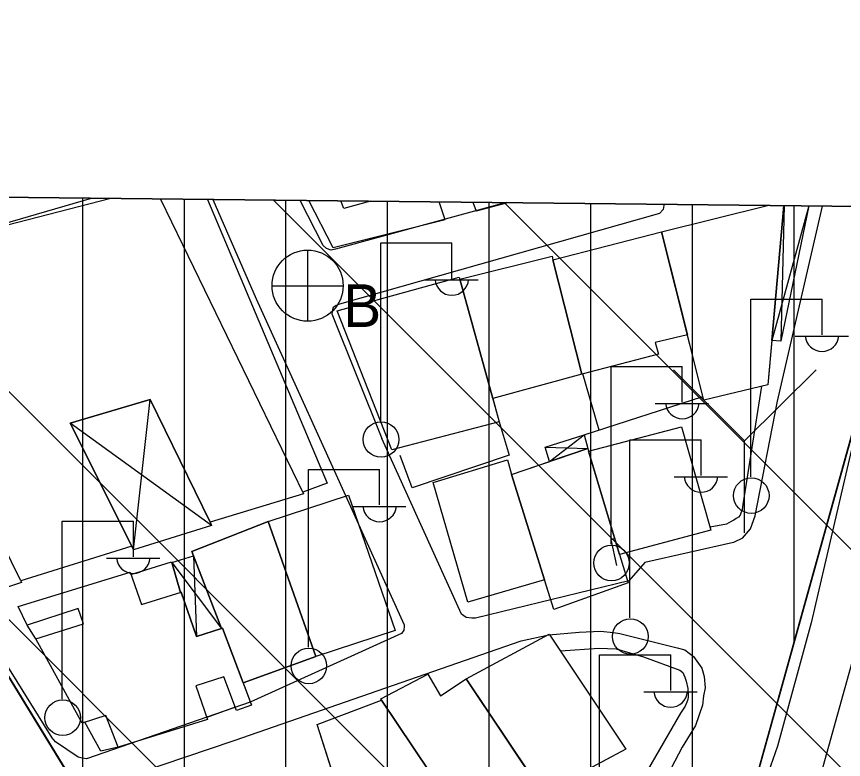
# Model space of a CAD drawing. Extents: x 417995 to 421451, y 4454518 to 4458015.
# Drawn here: x 420852.1 to 420933.5, y 4457724.9 to 4457798 of the extents above; entities that cross this region are included whole.
import ezdxf

# ---------------------------------------------------------------- set-up
doc = ezdxf.new("R2010")
doc.units = 0
for name, color, linetype in [('ADAKENARI', 7, 'Continuous'), ('B_Mesken', 7, 'Continuous'), ('B_Sundurma', 7, 'Continuous'), ('B_Teras', 7, 'Continuous'), ('KALDIRIM', 7, 'Continuous'), ('O_Park_Bahce', 7, 'Continuous'), ('PAFTALAMA', 7, 'Continuous'), ('PL_KON_MEV_250', 7, 'Continuous'), ('S_Elektrik_Diregi', 7, 'Continuous'), ('S_Rogar_Kapagi_Buski', 7, 'Continuous'), ('S_Yangin_Vanasi', 7, 'Continuous'), ('Sinir_Duvar_tek_tarafa_ait', 7, 'Continuous'), ('Sinir_Tel_bir_taraf', 7, 'Continuous'), ('SN_TR_SIVILASMA', 7, 'Continuous'), ('TR_ORTAYOGUNKONUT', 7, 'Continuous'), ('Y_Lejant', 7, 'Continuous'), ('Yol_Kaldirim_kenari_bordurtasi', 7, 'Continuous'), ('Yol_Sose', 7, 'Continuous')]:
    doc.layers.add(name, color=color, linetype=linetype)

msp = doc.modelspace()

# ---------------------------------------------------------------- linework, layer by layer
at = {"layer": 'ADAKENARI'}
for p, q in [((420911.206, 4457635.189), (420822.228, 4457780.526)), ((420940.525, 4457779.276), (420918.06, 4457698.622))]:
    msp.add_line(p, q, dxfattribs=at)
at = {"layer": 'B_Mesken'}
for points in [[(420870.87, 4457780.01), (420882.636, 4457752.112), (420880.259, 4457751.203), (420880.328, 4457751.061), (420871.133, 4457748.261), (420865.232, 4457760.332), (420865.226, 4457760.338), (420857.357, 4457757.996), (420863.425, 4457745.905), (420852.504, 4457742.473), (420852.564, 4457742.32), (420850.999, 4457741.804), (420844.3, 4457753.487), (420843.926, 4457753.302), (420832.66, 4457772.871), (420837.035, 4457773.878), (420861.234, 4457780.112)], [(420870.87, 4457780.01), (420882.636, 4457752.112), (420880.259, 4457751.203), (420880.328, 4457751.061), (420871.134, 4457748.261), (420865.232, 4457760.332), (420865.226, 4457760.337), (420857.357, 4457757.996), (420863.425, 4457745.905), (420852.504, 4457742.473), (420852.564, 4457742.32), (420850.999, 4457741.804), (420844.3, 4457753.487), (420843.926, 4457753.302), (420832.66, 4457772.871), (420837.035, 4457773.878), (420861.234, 4457780.112)], [(420927.598, 4457779.41), (420926.006, 4457761.777), (420919.726, 4457760.248), (420915.538, 4457776.822), (420925.98, 4457779.428)], [(420927.598, 4457779.41), (420926.401, 4457766.147), (420926.006, 4457761.778), (420919.726, 4457760.248), (420918.095, 4457766.703), (420915.538, 4457776.822), (420925.979, 4457779.428)]]:
    msp.add_lwpolyline(points, dxfattribs=at)
for points in [[(420918.095, 4457766.703), (420914.941, 4457765.954), (420915.249, 4457764.803), (420907.717, 4457762.836), (420904.859, 4457774.076), (420915.538, 4457776.822)], [(420918.095, 4457766.703), (420914.941, 4457765.954), (420915.249, 4457764.803), (420907.717, 4457762.836), (420904.859, 4457774.076), (420915.538, 4457776.822)], [(420907.717, 4457762.836), (420898.938, 4457760.418), (420895.69, 4457772.165), (420904.801, 4457774.425), (420904.859, 4457774.076)], [(420907.717, 4457762.836), (420898.938, 4457760.418), (420895.69, 4457772.165), (420904.801, 4457774.425), (420904.859, 4457774.076)], [(420899.573, 4457758.119), (420889.013, 4457755.379), (420883.618, 4457769.067), (420895.638, 4457772.352)], [(420895.69, 4457772.165), (420898.938, 4457760.418), (420899.573, 4457758.119), (420889.013, 4457755.379), (420883.618, 4457769.067), (420895.638, 4457772.352)], [(420917.518, 4457757.631), (420920.415, 4457747.456), (420911.413, 4457745.091), (420908.356, 4457755.254)], [(420917.518, 4457757.631), (420920.415, 4457747.456), (420911.413, 4457745.091), (420908.356, 4457755.254)], [(420911.413, 4457745.091), (420912.266, 4457742.283), (420904.948, 4457739.681), (420900.8, 4457752.962), (420908.285, 4457755.5), (420908.356, 4457755.254)], [(420908.356, 4457755.254), (420911.413, 4457745.091), (420912.266, 4457742.283), (420904.948, 4457739.681), (420904.04, 4457742.589), (420900.8, 4457752.962), (420904.534, 4457754.228), (420908.285, 4457755.5)], [(420904.04, 4457742.589), (420896.489, 4457740.388), (420893.079, 4457752.162), (420900.378, 4457754.388), (420900.8, 4457752.962)], [(420904.04, 4457742.589), (420896.489, 4457740.388), (420893.079, 4457752.162), (420900.378, 4457754.388), (420900.8, 4457752.962)], [(420876.855, 4457748.335), (420884.735, 4457750.929), (420889.337, 4457737.612), (420881.533, 4457735.04)], [(420876.856, 4457748.335), (420884.735, 4457750.929), (420889.337, 4457737.612), (420881.533, 4457735.04)], [(420874.367, 4457732.439), (420881.533, 4457735.04), (420876.855, 4457748.335), (420869.332, 4457745.384), (420872.255, 4457737.806), (420872.342, 4457737.834)], [(420881.533, 4457735.04), (420874.367, 4457732.44), (420872.342, 4457737.834), (420872.255, 4457737.806), (420869.495, 4457744.962), (420869.332, 4457745.384), (420876.856, 4457748.335)], [(420867.353, 4457744.28), (420868.199, 4457741.336), (420868.294, 4457741.364), (420869.789, 4457737.024), (420872.255, 4457737.806), (420872.342, 4457737.834), (420874.367, 4457732.44), (420875.188, 4457730.252), (420873.717, 4457729.712), (420873.59, 4457730.052), (420870.805, 4457729.027), (420870.869, 4457728.841), (420862.093, 4457726.121), (420860.363, 4457725.735), (420858.809, 4457728.572), (420858.529, 4457728.48), (420853.968, 4457736.781), (420853.107, 4457738.133), (420852.243, 4457739.967), (420863.252, 4457743.323), (420863.33, 4457743.103), (420867.333, 4457744.351)], [(420863.33, 4457743.103), (420867.333, 4457744.351), (420868.199, 4457741.336), (420868.293, 4457741.364), (420869.789, 4457737.024), (420872.342, 4457737.834), (420875.188, 4457730.252), (420873.716, 4457729.712), (420873.59, 4457730.051), (420870.805, 4457729.027), (420870.869, 4457728.841), (420862.093, 4457726.121), (420860.363, 4457725.735), (420858.808, 4457728.572), (420858.529, 4457728.48), (420853.968, 4457736.781), (420853.107, 4457738.133), (420852.244, 4457739.967), (420863.252, 4457743.323)], [(420904.504, 4457737.251), (420912.032, 4457725.907), (420903.883, 4457721.556), (420896.329, 4457732.846)], [(420905.894, 4457722.629), (420904.033, 4457721.635), (420903.884, 4457721.556), (420902.581, 4457723.502), (420896.329, 4457732.846), (420904.504, 4457737.251), (420912.032, 4457725.907)], [(420903.883, 4457721.556), (420899.549, 4457718.626), (420898.342, 4457720.613), (420895.911, 4457718.957), (420887.919, 4457730.882), (420892.552, 4457733.294), (420893.812, 4457731.165), (420896.329, 4457732.846), (420902.581, 4457723.502)], [(420896.329, 4457732.846), (420902.581, 4457723.502), (420903.884, 4457721.556), (420903.031, 4457720.98), (420899.549, 4457718.626), (420898.342, 4457720.613), (420895.911, 4457718.957), (420888.004, 4457730.755), (420887.919, 4457730.882), (420892.551, 4457733.294), (420893.812, 4457731.165)], [(420895.911, 4457718.957), (420885.979, 4457714.766), (420881.655, 4457728.347), (420888.004, 4457730.755)], [(420895.911, 4457718.957), (420885.979, 4457714.766), (420884.145, 4457720.525), (420882.765, 4457724.861), (420881.655, 4457728.347), (420888.004, 4457730.755)]]:
    msp.add_lwpolyline(points, close=True, dxfattribs=at)
at = {"layer": 'B_Sundurma'}
for p, q in [((420930.049, 4457779.375), (420926.4, 4457766.147)), ((420927.611, 4457779.41), (420927.285, 4457766.068)), ((420863.577, 4457745.539), (420865.232, 4457760.332)), ((420871.259, 4457747.924), (420857.357, 4457757.996)), ((420904.534, 4457754.228), (420907.925, 4457756.84)), ((420904.095, 4457755.633), (420908.285, 4457755.5)), ((420869.495, 4457744.962), (420869.789, 4457737.024)), ((420867.353, 4457744.28), (420872.255, 4457737.806))]:
    msp.add_line(p, q, dxfattribs=at)
for points in [[(420929.934, 4457779.386), (420930.049, 4457779.375), (420927.285, 4457766.068), (420926.4, 4457766.147), (420927.598, 4457779.41)], [(420929.934, 4457779.386), (420930.049, 4457779.375), (420927.285, 4457766.068), (420926.401, 4457766.147), (420927.598, 4457779.41)]]:
    msp.add_lwpolyline(points, dxfattribs=at)
for points in [[(420871.133, 4457748.261), (420871.259, 4457747.924), (420863.577, 4457745.539), (420863.425, 4457745.905), (420857.357, 4457757.996), (420865.232, 4457760.332)], [(420871.134, 4457748.261), (420871.259, 4457747.924), (420863.577, 4457745.539), (420863.425, 4457745.905), (420857.357, 4457757.996), (420865.232, 4457760.332)], [(420904.534, 4457754.228), (420904.095, 4457755.633), (420907.925, 4457756.84), (420908.285, 4457755.5)], [(420904.534, 4457754.228), (420904.095, 4457755.633), (420907.925, 4457756.84), (420908.285, 4457755.5)], [(420867.353, 4457744.28), (420869.495, 4457744.962), (420872.255, 4457737.806), (420869.789, 4457737.024), (420868.293, 4457741.364), (420868.199, 4457741.336)], [(420872.255, 4457737.806), (420869.789, 4457737.024), (420868.294, 4457741.364), (420868.199, 4457741.336), (420867.353, 4457744.28), (420869.495, 4457744.962)]]:
    msp.add_lwpolyline(points, close=True, dxfattribs=at)
at = {"layer": 'B_Teras'}
msp.add_lwpolyline([(420866.228, 4457780.059), (420880.328, 4457751.061), (420871.133, 4457748.261), (420865.232, 4457760.332), (420857.357, 4457757.996), (420863.425, 4457745.905), (420852.504, 4457742.473), (420837.035, 4457773.878), (420861.234, 4457780.112)], dxfattribs=at)
for points in [[(420868.293, 4457741.364), (420869.789, 4457737.024), (420872.342, 4457737.834), (420875.188, 4457730.252), (420873.716, 4457729.712), (420872.479, 4457733.029), (420869.728, 4457732.154), (420870.869, 4457728.841), (420862.093, 4457726.121), (420860.867, 4457729.246), (420858.529, 4457728.48), (420853.968, 4457736.781), (420858.667, 4457738.264), (420858.143, 4457739.778), (420853.107, 4457738.133), (420852.244, 4457739.967), (420863.252, 4457743.323), (420864.371, 4457740.171)], [(420902.581, 4457723.502), (420895.911, 4457718.957), (420887.919, 4457730.882), (420892.552, 4457733.294), (420893.812, 4457731.165), (420896.329, 4457732.846)]]:
    msp.add_lwpolyline(points, close=True, dxfattribs=at)
at = {"layer": 'KALDIRIM'}
msp.add_line((420946.735, 4457779.21), (420923.84, 4457697.012), dxfattribs=at)
at = {"layer": 'O_Park_Bahce'}
for points in [[(420886.899, 4457779.841), (420884.302, 4457779.115), (420884.004, 4457779.871)], [(420894.271, 4457778.018), (420893.674, 4457779.769)], [(420896.992, 4457779.734), (420897.304, 4457778.847)]]:
    msp.add_lwpolyline(points, dxfattribs=at)
at = {"layer": 'PAFTALAMA'}
msp.add_line((421295.361, 4457775.524), (419168.177, 4457798.015), dxfattribs=at)
at = {"layer": 'PL_KON_MEV_250'}
for p, q in [((420940.525, 4457779.276), (420822.228, 4457780.526)), ((420918.06, 4457698.622), (420940.525, 4457779.276))]:
    msp.add_line(p, q, dxfattribs=at)
msp.add_lwpolyline([(420822.228, 4457780.526), (420911.206, 4457635.189), (420913.817, 4457635.925), (420913.817, 4457667.572)], dxfattribs=at)
at = {"layer": 'S_Elektrik_Diregi'}
for p, q in [((420887.912, 4457758.234), (420887.912, 4457775.734)), ((420887.912, 4457775.734), (420894.912, 4457775.734)), ((420894.912, 4457772.234), (420894.912, 4457775.734)), ((420892.252, 4457772.094), (420897.502, 4457772.094)), ((420924.347, 4457752.709), (420924.347, 4457770.209)), ((420924.347, 4457770.209), (420931.347, 4457770.209)), ((420931.347, 4457766.709), (420931.347, 4457770.209)), ((420928.687, 4457766.569), (420933.937, 4457766.569)), ((420910.596, 4457746.079), (420910.596, 4457763.579)), ((420910.596, 4457763.579), (420917.596, 4457763.579)), ((420917.596, 4457760.079), (420917.596, 4457763.579)), ((420914.936, 4457759.939), (420920.186, 4457759.939)), ((420912.443, 4457738.846), (420912.443, 4457756.346)), ((420912.443, 4457756.346), (420919.443, 4457756.346)), ((420919.443, 4457752.846), (420919.443, 4457756.346)), ((420880.806, 4457735.948), (420880.806, 4457753.448)), ((420880.806, 4457753.448), (420887.806, 4457753.448)), ((420887.806, 4457749.948), (420887.806, 4457753.448)), ((420916.783, 4457752.706), (420922.033, 4457752.706)), ((420885.146, 4457749.808), (420890.396, 4457749.808)), ((420856.575, 4457730.854), (420856.575, 4457748.355)), ((420856.575, 4457748.355), (420863.575, 4457748.355)), ((420863.575, 4457744.855), (420863.575, 4457748.355)), ((420860.915, 4457744.715), (420866.165, 4457744.715)), ((420909.456, 4457717.692), (420909.456, 4457735.192)), ((420909.456, 4457735.192), (420916.456, 4457735.192)), ((420916.456, 4457731.692), (420916.456, 4457735.192)), ((420913.796, 4457731.552), (420919.046, 4457731.552))]:
    msp.add_line(p, q, dxfattribs=at)
for centre in [(420887.948, 4457756.398), (420924.383, 4457750.873), (420910.632, 4457744.244), (420912.479, 4457737.011), (420880.842, 4457734.113), (420856.611, 4457729.019)]:
    msp.add_circle(centre, 1.75, dxfattribs=at)
for centre in [(420894.913, 4457772.247), (420931.348, 4457766.721), (420917.597, 4457760.092), (420919.443, 4457752.859), (420887.806, 4457749.961), (420863.576, 4457744.867), (420916.456, 4457731.705)]:
    msp.add_arc(centre, 1.658, 184.83843, 355.14641, dxfattribs=at)
at = {"layer": 'S_Rogar_Kapagi_Buski'}
for p, q in [((420880.72, 4457775.031), (420880.72, 4457768.031)), ((420877.22, 4457771.531), (420884.22, 4457771.531))]:
    msp.add_line(p, q, dxfattribs=at)
msp.add_circle((420880.72, 4457771.531), 3.5, dxfattribs=at)
at = {"layer": 'S_Yangin_Vanasi'}
for p, q in [((420923.724, 4457756.264), (420916.724, 4457763.264)), ((420923.724, 4457756.264), (420930.759, 4457763.264)), ((420923.724, 4457747.199), (420923.724, 4457756.264))]:
    msp.add_line(p, q, dxfattribs=at)
at = {"layer": 'Sinir_Duvar_tek_tarafa_ait'}
for points in [[(420894.271, 4457778.018), (420883.249, 4457775.24), (420880.826, 4457779.905)], [(420900.393, 4457779.698), (420897.304, 4457778.847)], [(420909.421, 4457757.326), (420907.807, 4457762.86)], [(420907.925, 4457756.84), (420919.627, 4457760.639)], [(420899.573, 4457758.119), (420900.545, 4457754.836), (420891.004, 4457751.642), (420889.835, 4457754.834)], [(420911.086, 4457735.78), (420913.785, 4457735.022), (420917.358, 4457733.695), (420917.64, 4457733.46), (420917.852, 4457733.009), (420917.978, 4457732.623), (420918.128, 4457731.876), (420918.165, 4457731.058), (420918.124, 4457730.795), (420918.05, 4457730.531), (420917.891, 4457730.148), (420917.406, 4457729.472), (420912.086, 4457720.225), (420910.374, 4457717.035), (420908.909, 4457715.644), (420906.169, 4457713.459)]]:
    msp.add_lwpolyline(points, dxfattribs=at)
at = {"layer": 'Sinir_Tel_bir_taraf'}
msp.add_lwpolyline([(420905.611, 4457735.583), (420909.384, 4457735.87), (420911.086, 4457735.78)], dxfattribs=at)
at = {"layer": 'SN_TR_SIVILASMA'}
for p, q in [((421290.397, 4457299.571), (420809.305, 4457780.663)), ((421290.629, 4457321.79), (420831.996, 4457780.423)), ((421291.092, 4457366.228), (420877.377, 4457779.943)), ((421291.324, 4457388.447), (420900.067, 4457779.703))]:
    msp.add_line(p, q, dxfattribs=at)
at = {"layer": 'TR_ORTAYOGUNKONUT'}
for p, q in [((420858.591, 4457721.132), (420858.591, 4457780.142)), ((420868.591, 4457704.798), (420868.591, 4457780.036)), ((420878.591, 4457688.464), (420878.591, 4457779.931)), ((420888.591, 4457672.129), (420888.591, 4457779.825)), ((420898.591, 4457655.795), (420898.591, 4457779.719)), ((420908.591, 4457639.461), (420908.591, 4457779.613)), ((420918.591, 4457700.526), (420918.591, 4457779.508)), ((420928.591, 4457736.428), (420928.591, 4457779.402))]:
    msp.add_line(p, q, dxfattribs=at)
for points in [[(420822.228, 4457780.526), (420911.206, 4457635.189), (420913.817, 4457635.925), (420913.817, 4457667.572)], [(420918.06, 4457698.622), (420940.525, 4457779.276)]]:
    msp.add_lwpolyline(points, dxfattribs=at)
at = {"layer": 'Y_Lejant'}
msp.add_lwpolyline([(419168.178, 4457798.013), (421295.363, 4457775.522), (421266.409, 4454999.402), (419138.442, 4455021.89)], close=True, dxfattribs=at)
at = {"layer": 'Yol_Kaldirim_kenari_bordurtasi'}
for points in [[(420925.393, 4457761.628), (420923.544, 4457749.989), (420923.483, 4457749.499), (420923.446, 4457749.391), (420923.372, 4457749.138), (420923.287, 4457748.949), (420923.116, 4457748.754), (420922.891, 4457748.608), (420922.655, 4457748.466), (420922.404, 4457748.325), (420921.948, 4457748.074), (420920.322, 4457747.781)], [(420911.158, 4457743.985), (420910.588, 4457746.562), (420910.931, 4457746.662)]]:
    msp.add_lwpolyline(points, dxfattribs=at)
at = {"layer": 'Yol_Sose'}
for points in [[(420880.457, 4457759.715), (420890.224, 4457738.15), (420890.225, 4457738.016), (420890.184, 4457737.639), (420889.949, 4457737.309), (420875.072, 4457730.541), (420858.96, 4457724.955), (420858.529, 4457725.033), (420858.146, 4457725.149), (420855.925, 4457726.653), (420855.567, 4457727.039), (420844.293, 4457745.143), (420830.63, 4457768.337), (420830.591, 4457768.671), (420830.534, 4457769.203), (420830.552, 4457769.661), (420830.614, 4457770.038), (420830.725, 4457770.378), (420830.981, 4457770.821), (420831.195, 4457771.102), (420831.6, 4457771.643), (420832.044, 4457772.163), (420859.461, 4457780.131)], [(420871.392, 4457780.005), (420875.667, 4457770.237)], [(420900.253, 4457779.7), (420883.47, 4457775.138), (420883.054, 4457775.039), (420882.58, 4457775.181), (420882.263, 4457775.493), (420879.999, 4457779.914)], [(420915.781, 4457779.535), (420915.784, 4457779.419), (420915.708, 4457779.03), (420915.349, 4457778.625), (420883.875, 4457769.71), (420883.545, 4457769.587), (420883.235, 4457769.377), (420883.164, 4457769.162), (420883.11, 4457768.772), (420888.033, 4457756.5)], [(420923.526, 4457746.671), (420924.319, 4457747.615), (420924.763, 4457748.898), (420926.958, 4457760.177), (420931.391, 4457779.37)], [(420875.667, 4457770.237), (420880.457, 4457759.715)], [(420934.672, 4457757.237), (420930.284, 4457738.357), (420926.967, 4457726.211), (420926.043, 4457723.582)], [(420923.535, 4457746.675), (420922.645, 4457746.245), (420913.922, 4457744.306), (420912.34, 4457742.488), (420897.241, 4457738.809), (420896.885, 4457738.801), (420896.336, 4457738.868), (420895.882, 4457739.209), (420888.033, 4457756.5)], [(420869.915, 4457703.892), (420859.341, 4457721.15), (420859.318, 4457721.343), (420859.422, 4457722.011), (420873.505, 4457726.777), (420901.752, 4457736.58), (420904.466, 4457737.162), (420907.446, 4457737.45)], [(420907.446, 4457737.45), (420909.561, 4457737.517), (420910.81, 4457737.412), (420911.435, 4457737.303), (420917.081, 4457735.903)], [(420917.081, 4457735.903), (420917.852, 4457735.703), (420918.7, 4457735.041), (420919.52, 4457733.894), (420919.735, 4457733.082), (420919.834, 4457731.947), (420919.672, 4457731.165), (420919.575, 4457730.26), (420918.904, 4457728.259), (420917.566, 4457726.119), (420913.923, 4457719.098)]]:
    msp.add_lwpolyline(points, dxfattribs=at)

# ---------------------------------------------------------------- texts
at = {"layer": 'S_Rogar_Kapagi_Buski'}
msp.add_text('B', height=4.2, dxfattribs=at).set_placement((420884.22, 4457767.466))

doc.saveas('drawing.dxf')
